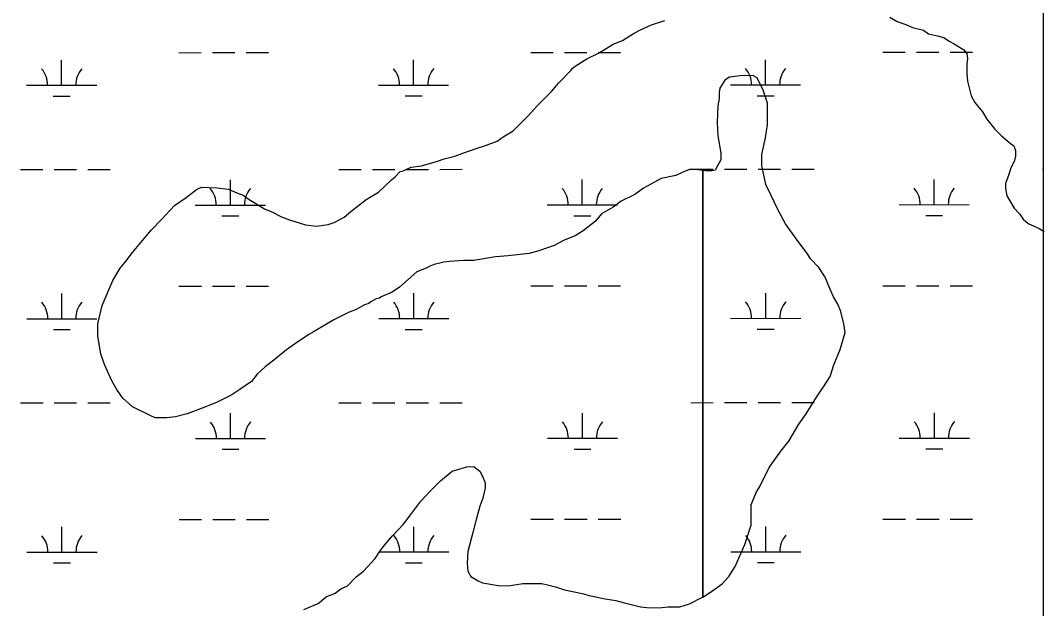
# Model space of a CAD drawing. Extents: x 3279314 to 3317160, y 734079 to 759431.
# Drawn here: x 3299940 to 3301399, y 742422 to 743260 of the extents above; entities that cross this region are included whole.
import ezdxf

# ---------------------------------------------------------------- set-up
doc = ezdxf.new("R2010")
doc.units = 0
doc.layers.add('V-SITE-VEGE', color=7, linetype='Continuous')
doc.layers.add('V-WETL-SWMP', color=7, linetype='Continuous')

msp = doc.modelspace()

# ---------------------------------------------------------------- linework, layer by layer
at = {"layer": 'V-SITE-VEGE'}
for p, q in [((3300840, 743253.8), (3300858.7, 743260.2)), ((3300815, 743242.3), (3300823.3, 743246.5)), ((3300823.3, 743246.5), (3300840, 743253.8)), ((3300784.9, 743226.5), (3300798.4, 743231.8)), ((3300798.4, 743231.8), (3300808.8, 743238.1)), ((3300808.8, 743238.1), (3300815, 743242.3)), ((3300765.1, 743213.9), (3300784.9, 743226.5)), ((3300730.8, 743195), (3300747.4, 743205.5)), ((3300747.4, 743205.5), (3300765.1, 743213.9)), ((3300707, 743170.9), (3300724.6, 743188.7)), ((3300724.6, 743188.7), (3300726.7, 743191.8)), ((3300726.7, 743191.8), (3300730.8, 743195)), ((3300676.9, 743138.4), (3300697.6, 743159.4)), ((3300697.6, 743159.4), (3300707, 743170.9)), ((3300664.5, 743124.8), (3300676.9, 743138.4)), ((3300642.7, 743102.8), (3300664.5, 743124.8)), ((3300628.1, 743094.4), (3300642.7, 743102.8)), ((3300603.2, 743081.8), (3300619.8, 743088.1)), ((3300619.8, 743088.1), (3300628.1, 743094.4)), ((3300559.5, 743067), (3300570.9, 743071.2)), ((3300570.9, 743071.2), (3300589.7, 743077.6)), ((3300589.7, 743077.6), (3300603.2, 743081.8)), ((3300511.6, 743053.2), (3300534.5, 743059.6)), ((3300534.5, 743059.6), (3300543.9, 743062.8)), ((3300543.9, 743062.8), (3300559.5, 743067)), ((3300474.2, 743037.4), (3300481.4, 743044.8)), ((3300481.4, 743044.8), (3300485.6, 743045.8)), ((3300485.6, 743045.8), (3300497, 743051.1)), ((3300497, 743051.1), (3300511.6, 743053.2)), ((3300883.7, 743043.6), (3300874.3, 743039.3)), ((3300894.1, 743047.8), (3300883.7, 743043.6)), ((3300902.4, 743047.8), (3300894.1, 743047.8)), ((3300912.9, 743046.4), (3300902.4, 743047.8)), ((3300912.9, 742438.4), (3300912.9, 743046.4)), ((3300450.3, 743015.4), (3300469, 743033.2)), ((3300469, 743033.2), (3300474.2, 743037.4)), ((3300844.2, 743029.8), (3300828.6, 743021.4)), ((3300853.5, 743035.1), (3300844.2, 743029.8)), ((3300874.3, 743039.3), (3300853.5, 743035.1)), ((3300176.3, 743007.9), (3300190.8, 743019.4)), ((3300190.8, 743019.4), (3300198.1, 743022.6)), ((3300198.1, 743022.6), (3300220, 743021.6)), ((3300220, 743021.6), (3300236.7, 743019.6)), ((3300236.7, 743019.6), (3300248.2, 743014.5)), ((3300248.2, 743014.5), (3300257.6, 743011.4)), ((3300257.6, 743011.4), (3300265.9, 743005.2)), ((3300432.7, 743004.9), (3300450.3, 743015.4)), ((3300816.1, 743012), (3300796.4, 743002.5)), ((3300828.6, 743021.4), (3300816.1, 743012)), ((3300141, 742976.4), (3300159.7, 742996.3)), ((3300159.7, 742996.3), (3300176.3, 743007.9)), ((3300265.9, 743005.2), (3300273.2, 743001)), ((3300273.2, 743001), (3300287.9, 742991.7)), ((3300410.9, 742988.1), (3300432.7, 743004.9)), ((3300796.4, 743002.5), (3300784.9, 742994.1)), ((3300287.9, 742991.7), (3300298.3, 742987.6)), ((3300298.3, 742987.6), (3300311.9, 742980.4)), ((3300401.5, 742979.8), (3300410.9, 742988.1)), ((3300768.3, 742984.6), (3300760, 742974.2)), ((3300784.9, 742994.1), (3300768.3, 742984.6)), ((3300126.5, 742961.8), (3300141, 742976.4)), ((3300311.9, 742980.4), (3300323.4, 742976.3)), ((3300323.4, 742976.3), (3300346.3, 742969.1)), ((3300346.3, 742969.1), (3300362, 742967.1)), ((3300362, 742967.1), (3300378.6, 742969.2)), ((3300378.6, 742969.2), (3300387, 742972.4)), ((3300387, 742972.4), (3300401.5, 742979.8)), ((3300760, 742974.2), (3300742.4, 742960.6)), ((3300108.9, 742940.8), (3300126.5, 742961.8)), ((3300730.9, 742953.2), (3300715.3, 742946.9)), ((3300742.4, 742960.6), (3300730.9, 742953.2)), ((3300099.6, 742929.3), (3300108.9, 742940.8)), ((3300700.8, 742939.5), (3300678.9, 742932.1)), ((3300715.3, 742946.9), (3300700.8, 742939.5)), ((3300089.2, 742915.7), (3300099.6, 742929.3)), ((3300617.5, 742923.5), (3300586.3, 742918.1)), ((3300635.2, 742924.6), (3300617.5, 742923.5)), ((3300665.4, 742927.9), (3300635.2, 742924.6)), ((3300678.9, 742932.1), (3300665.4, 742927.9)), ((3300082, 742907.4), (3300089.2, 742915.7)), ((3300522.7, 742909.5), (3300518.6, 742907.4)), ((3300530, 742912.6), (3300522.7, 742909.5)), ((3300543.5, 742915.8), (3300530, 742912.6)), ((3300551.9, 742916.9), (3300543.5, 742915.8)), ((3300571.7, 742918.1), (3300551.9, 742916.9)), ((3300586.3, 742918.1), (3300571.7, 742918.1)), ((3300071.6, 742889.6), (3300082, 742907.4)), ((3300505.1, 742902.1), (3300480.2, 742880.1)), ((3300518.6, 742907.4), (3300505.1, 742902.1)), ((3300056.2, 742854.1), (3300071.6, 742889.6)), ((3300480.2, 742880.1), (3300469.8, 742872.8)), ((3300454.2, 742866.4), (3300452.1, 742864.3)), ((3300469.8, 742872.8), (3300454.2, 742866.4)), ((3300050, 742828), (3300056.2, 742854.1)), ((3300430.3, 742854.9), (3300418.8, 742848.5)), ((3300436.5, 742857), (3300430.3, 742854.9)), ((3300439.6, 742859.1), (3300436.5, 742857)), ((3300446.9, 742863.3), (3300439.6, 742859.1)), ((3300452.1, 742864.3), (3300446.9, 742863.3)), ((3300408.4, 742844.3), (3300387.6, 742833.8)), ((3300418.8, 742848.5), (3300408.4, 742844.3)), ((3300050.1, 742810.3), (3300050, 742828)), ((3300376.2, 742827.5), (3300358.5, 742817)), ((3300387.6, 742833.8), (3300376.2, 742827.5)), ((3300054.4, 742785.3), (3300050.1, 742810.3)), ((3300351.3, 742812.8), (3300330.5, 742799.1)), ((3300358.5, 742817), (3300351.3, 742812.8)), ((3300330.5, 742799.1), (3300319.1, 742790.8)), ((3300059.7, 742769.7), (3300054.4, 742785.3)), ((3300319.1, 742790.8), (3300301.4, 742776.1)), ((3300070.2, 742746.8), (3300059.7, 742769.7)), ((3300289, 742766.6), (3300277.5, 742756.2)), ((3300301.4, 742776.1), (3300289, 742766.6)), ((3300277.5, 742756.2), (3300269.3, 742745.7)), ((3300077.6, 742733.3), (3300070.2, 742746.8)), ((3300252.6, 742734.2), (3300241.2, 742726.8)), ((3300269.3, 742745.7), (3300252.6, 742734.2)), ((3300086, 742721.9), (3300077.6, 742733.3)), ((3300099.6, 742709.5), (3300086, 742721.9)), ((3300241.2, 742726.8), (3300220.4, 742716.3)), ((3300124.6, 742697.1), (3300099.6, 742709.5)), ((3300202.7, 742708.9), (3300177.8, 742699.4)), ((3300220.4, 742716.3), (3300202.7, 742708.9)), ((3300132, 742694), (3300124.6, 742697.1)), ((3300148.6, 742694.1), (3300132, 742694)), ((3300161.1, 742695.2), (3300148.6, 742694.1)), ((3300177.8, 742699.4), (3300161.1, 742695.2)), ((3300538.8, 742604.2), (3300555.4, 742617.9)), ((3300555.4, 742617.9), (3300576.2, 742624.2)), ((3300576.2, 742624.2), (3300586.6, 742624.3)), ((3300586.6, 742624.3), (3300595, 742618.1)), ((3300595, 742618.1), (3300598.1, 742611.8)), ((3300524.3, 742589.6), (3300538.8, 742604.2)), ((3300598.1, 742611.8), (3300602.4, 742601.4)), ((3300510.8, 742574.9), (3300524.3, 742589.6)), ((3300602.4, 742594.1), (3300599.3, 742579.5)), ((3300602.4, 742601.4), (3300602.4, 742594.1)), ((3300495.3, 742554), (3300510.8, 742574.9)), ((3300599.3, 742579.5), (3300595.2, 742568)), ((3300595.2, 742568), (3300589.1, 742547.2)), ((3300485.9, 742542.5), (3300495.3, 742554)), ((3300589.1, 742547.2), (3300585, 742530.5)), ((3300470.4, 742525.8), (3300485.9, 742542.5)), ((3300585, 742530.5), (3300577.8, 742503.3)), ((3300459, 742512.2), (3300470.4, 742525.8)), ((3300445.5, 742493.3), (3300451.7, 742502.7)), ((3300451.7, 742502.7), (3300459, 742512.2)), ((3300577.8, 742503.3), (3300576.9, 742486.7)), ((3300428.9, 742475.5), (3300445.5, 742493.3)), ((3300576.9, 742486.7), (3300578, 742475.2)), ((3300418.6, 742467.1), (3300428.9, 742475.5)), ((3300578, 742475.2), (3300582.2, 742467.9)), ((3300406.1, 742454.6), (3300418.6, 742467.1)), ((3300582.2, 742467.9), (3300592.6, 742461.7)), ((3300592.6, 742461.7), (3300598.9, 742458.6)), ((3300598.9, 742458.6), (3300623.9, 742454.6)), ((3300638.5, 742454.7), (3300656.2, 742457.9)), ((3300656.2, 742457.9), (3300683.3, 742458)), ((3300683.3, 742458), (3300691.6, 742456)), ((3300376, 742438.8), (3300388.5, 742444.1)), ((3300388.5, 742444.1), (3300396.8, 742450.4)), ((3300396.8, 742450.4), (3300406.1, 742454.6)), ((3300623.9, 742454.6), (3300638.5, 742454.7)), ((3300691.6, 742456), (3300703.1, 742452.9)), ((3300703.1, 742452.9), (3300715.6, 742448.8)), ((3300715.6, 742448.8), (3300740.7, 742443.7)), ((3300740.7, 742443.7), (3300751.1, 742440.6)), ((3300343.8, 742420.9), (3300364.6, 742429.4)), ((3300364.6, 742429.4), (3300376, 742438.8)), ((3300751.1, 742440.6), (3300760.5, 742438.6)), ((3300760.5, 742438.6), (3300770.9, 742436.5)), ((3300770.9, 742436.5), (3300788.7, 742433.5)), ((3300788.7, 742433.5), (3300801.2, 742430.4)), ((3300801.2, 742430.4), (3300824.1, 742424.3)), ((3300880.4, 742424.6), (3300893.9, 742428.8)), ((3300893.9, 742428.8), (3300912.6, 742438.3)), ((3300912.6, 742438.3), (3300912.9, 742438.4)), ((3300824.1, 742424.3), (3300837.7, 742423.3)), ((3300837.7, 742423.3), (3300854.4, 742423.4)), ((3300854.4, 742423.4), (3300863.7, 742424.5)), ((3300863.7, 742424.5), (3300880.4, 742424.6))]:
    msp.add_line(p, q, dxfattribs=at)
msp.add_lwpolyline([(3301179.6, 743264.8), (3301190.1, 743258.6), (3301202.6, 743254.5), (3301212, 743250.4), (3301227.6, 743246.3), (3301235, 743241.1), (3301247.5, 743238.1), (3301256.9, 743236), (3301264.2, 743230.9), (3301271.5, 743226.7), (3301285.1, 743218.5), (3301289.3, 743213.3), (3301290.4, 743206), (3301289.4, 743197.6), (3301289.4, 743184.1), (3301290.5, 743173.7), (3301295.8, 743152.9), (3301301.1, 743143.5), (3301311.6, 743130), (3301317.9, 743119.6), (3301329.4, 743105.1), (3301338.8, 743095.8), (3301351.4, 743085.4), (3301356.6, 743081.3), (3301358.7, 743075), (3301358.8, 743066.7), (3301357.7, 743060.4), (3301351.6, 743048.9), (3301349.5, 743040.6), (3301344.4, 743028), (3301344.4, 743020.8), (3301346.5, 743010.3), (3301350.7, 743003.1), (3301357, 742992.7), (3301364.4, 742984.4), (3301369.6, 742977.1), (3301376.9, 742970.9), (3301386.3, 742966.8), (3301392.6, 742963.7), (3301399.9, 742959.5)], dxfattribs=at)
msp.add_lwpolyline([(3300912.9, 743046.4), (3300912.9, 742438.4), (3300924.1, 742445.6), (3300940.7, 742457.1), (3300950, 742467.6), (3300959.3, 742482.2), (3300972.7, 742513.6), (3300982, 742540.7), (3300981.8, 742569.9), (3300989, 742587.6), (3300994.2, 742596), (3301007.6, 742623.2), (3301024.2, 742646.2), (3301035.6, 742660.8), (3301050.1, 742684.8), (3301060.4, 742699.5), (3301074.9, 742723.5), (3301085.2, 742738.2), (3301094.5, 742752.8), (3301099.7, 742769.5), (3301108.9, 742791.4), (3301116.1, 742815.4), (3301114, 742827.9), (3301109.7, 742845.6), (3301105.5, 742856), (3301099.2, 742866.4), (3301095, 742875.8), (3301087.6, 742894.5), (3301078.2, 742908), (3301066.6, 742920.4), (3301062.4, 742927.7), (3301048.8, 742945.3), (3301031, 742970.3), (3301020.5, 742990), (3301009.9, 743011.9), (3301002.6, 743026.4), (3300997.2, 743053.5), (3300997.2, 743069.1), (3301002.2, 743093.1), (3301005.3, 743111.9), (3301005.1, 743142.1), (3300998.8, 743160.8), (3300990.4, 743178.5), (3300984.1, 743181.6), (3300966.4, 743181.5), (3300950.8, 743179.3), (3300944.5, 743175.1), (3300937.3, 743163.6), (3300936.3, 743157.4), (3300936.3, 743149.1), (3300934.3, 743138.6), (3300933.4, 743114.7), (3300934.5, 743095.9), (3300938.8, 743070.9), (3300938.8, 743061.5), (3300933.7, 743053.2), (3300930.6, 743046.9), (3300926.4, 743045.8), (3300917, 743045.8)], close=True, dxfattribs=at)
at = {"layer": 'V-WETL-SWMP'}
for p, q in [((3301398.9, 739465), (3301398.9, 744203.2)), ((3301398.9, 739465), (3301398.9, 744203.2)), ((3299998.6, 743167.8), (3299998.6, 743203.8)), ((3300165.7, 743214.3), (3300197.7, 743214.4)), ((3300213.7, 743214.4), (3300245.7, 743214.4)), ((3300261.7, 743214.4), (3300293.7, 743214.4)), ((3300500.5, 743168.1), (3300500.5, 743204.1)), ((3300667.6, 743214.6), (3300699.6, 743214.6)), ((3300715.6, 743214.6), (3300747.6, 743214.6)), ((3300763.6, 743214.7), (3300795.6, 743214.7)), ((3301002.4, 743168.3), (3301002.4, 743204.3)), ((3301169.5, 743214.9), (3301201.5, 743214.9)), ((3301217.5, 743214.9), (3301249.5, 743214.9)), ((3301265.5, 743214.9), (3301297.5, 743214.9)), ((3299948.6, 743167.8), (3300048.6, 743167.9)), ((3300450.5, 743168.1), (3300550.5, 743168.1)), ((3300952.4, 743168.3), (3301052.4, 743168.4)), ((3299986.6, 743152.4), (3300010.6, 743152.4)), ((3300488.5, 743152.6), (3300512.5, 743152.7)), ((3300990.5, 743152.9), (3301014.5, 743152.9)), ((3299939.8, 743047.7), (3299971.8, 743047.7)), ((3299987.8, 743047.8), (3300019.8, 743047.8)), ((3300035.8, 743047.8), (3300067.8, 743047.8)), ((3300393.8, 743048), (3300425.8, 743048)), ((3300441.8, 743048), (3300473.8, 743048)), ((3300489.8, 743048), (3300521.8, 743048)), ((3300537.8, 743048), (3300569.8, 743048.1)), ((3300895.7, 743048.2), (3300927.7, 743048.2)), ((3300943.7, 743048.2), (3300975.7, 743048.3)), ((3300991.7, 743048.3), (3301023.7, 743048.3)), ((3301039.7, 743048.3), (3301071.7, 743048.3)), ((3301397.6, 743048.5), (3301398.9, 743048.5)), ((3300239.2, 742997.1), (3300239.2, 743033.1)), ((3300741.1, 742997.4), (3300741.1, 743033.4)), ((3301243, 742997.7), (3301243, 743033.7)), ((3300189.2, 742997.1), (3300289.2, 742997.2)), ((3300691.1, 742997.4), (3300791.1, 742997.4)), ((3301193, 742997.6), (3301293, 742997.7)), ((3300227.2, 742981.7), (3300251.2, 742981.7)), ((3300729.1, 742982), (3300753.1, 742982)), ((3301231, 742982.2), (3301255, 742982.2)), ((3300165.8, 742881.7), (3300197.8, 742881.7)), ((3300213.8, 742881.7), (3300245.8, 742881.7)), ((3300261.8, 742881.7), (3300293.8, 742881.7)), ((3300667.7, 742881.9), (3300699.7, 742881.9)), ((3300715.7, 742882), (3300747.7, 742882)), ((3300763.7, 742882), (3300795.7, 742882)), ((3301169.7, 742882.2), (3301201.7, 742882.2)), ((3301217.7, 742882.2), (3301249.7, 742882.2)), ((3301265.7, 742882.2), (3301297.7, 742882.2)), ((3299998.8, 742835.2), (3299998.8, 742871.2)), ((3300500.7, 742835.4), (3300500.7, 742871.4)), ((3301002.6, 742835.7), (3301002.6, 742871.7)), ((3300952.6, 742835.6), (3301052.6, 742835.7)), ((3299948.8, 742835.1), (3300048.8, 742835.2)), ((3300450.7, 742835.4), (3300550.7, 742835.4)), ((3299986.8, 742819.7), (3300010.8, 742819.7)), ((3300488.7, 742820), (3300512.7, 742820)), ((3300990.6, 742820.2), (3301014.6, 742820.2)), ((3299940, 742715.1), (3299972, 742715.1)), ((3299988, 742715.1), (3300020, 742715.1)), ((3300036, 742715.1), (3300068, 742715.1)), ((3300393.9, 742715.3), (3300425.9, 742715.3)), ((3300441.9, 742715.3), (3300473.9, 742715.3)), ((3300489.9, 742715.3), (3300521.9, 742715.4)), ((3300537.9, 742715.4), (3300569.9, 742715.4)), ((3300895.8, 742715.5), (3300927.8, 742715.6)), ((3300943.8, 742715.6), (3300975.8, 742715.6)), ((3300991.8, 742715.6), (3301023.8, 742715.6)), ((3301039.8, 742715.6), (3301071.8, 742715.6)), ((3301397.7, 742715.8), (3301398.9, 742715.8)), ((3300239.4, 742664.5), (3300239.3, 742700.5)), ((3300741.3, 742664.7), (3300741.2, 742700.7)), ((3301243.2, 742665), (3301243.2, 742701)), ((3300189.4, 742664.4), (3300289.4, 742664.5)), ((3300691.3, 742664.7), (3300791.3, 742664.7)), ((3301193.2, 742665), (3301293.2, 742665)), ((3300227.4, 742649), (3300251.4, 742649)), ((3300729.3, 742649.3), (3300753.3, 742649.3)), ((3301231.2, 742649.5), (3301255.2, 742649.6)), ((3300166, 742549), (3300198, 742549)), ((3300214, 742549), (3300246, 742549)), ((3300262, 742549), (3300294, 742549.1)), ((3300667.9, 742549.3), (3300699.9, 742549.3)), ((3300715.9, 742549.3), (3300747.9, 742549.3)), ((3300763.9, 742549.3), (3300795.9, 742549.3)), ((3301169.8, 742549.5), (3301201.8, 742549.5)), ((3301217.8, 742549.5), (3301249.8, 742549.5)), ((3301265.8, 742549.6), (3301297.8, 742549.6)), ((3299999, 742502.5), (3299998.9, 742538.5)), ((3300500.9, 742502.7), (3300500.9, 742538.7)), ((3301002.8, 742503), (3301002.8, 742539)), ((3299949, 742502.5), (3300049, 742502.5)), ((3300450.9, 742502.7), (3300550.9, 742502.8)), ((3300952.8, 742503), (3301052.8, 742503)), ((3299987, 742487), (3300011, 742487.1)), ((3300488.9, 742487.3), (3300512.9, 742487.3)), ((3300990.8, 742487.6), (3301014.8, 742487.6))]:
    msp.add_line(p, q, dxfattribs=at)
for centre, start, end in [((3299943.4, 743168.3), 359.2573, 40.801), ((3300053.9, 743168.3), 139.2573, 180.801), ((3300445.3, 743168.5), 359.2573, 40.801), ((3300555.8, 743168.6), 139.2573, 180.801), ((3300947.2, 743168.8), 359.2573, 40.801), ((3301057.7, 743168.8), 139.2573, 180.801), ((3300183.9, 742997.6), 359.2573, 40.801), ((3300294.4, 742997.6), 139.2573, 180.801), ((3300685.9, 742997.8), 359.2573, 40.801), ((3300796.3, 742997.9), 139.2573, 180.801), ((3301187.8, 742998.1), 359.2573, 40.801), ((3301298.2, 742998.2), 139.2573, 180.801), ((3299943.6, 742835.6), 359.2573, 40.801), ((3300054, 742835.7), 139.2573, 180.801), ((3300445.5, 742835.9), 359.2573, 40.801), ((3300555.9, 742835.9), 139.2573, 180.801), ((3300947.4, 742836.1), 359.2573, 40.801), ((3301057.9, 742836.2), 139.2573, 180.801), ((3300184.1, 742664.9), 359.2573, 40.801), ((3300294.6, 742665), 139.2573, 180.801), ((3300686, 742665.2), 359.2573, 40.801), ((3300796.5, 742665.2), 139.2573, 180.801), ((3301187.9, 742665.4), 359.2573, 40.801), ((3301298.4, 742665.5), 139.2573, 180.801), ((3299943.7, 742502.9), 359.2573, 40.801), ((3300054.2, 742503), 139.2573, 180.801), ((3300445.6, 742503.2), 359.2573, 40.801), ((3300556.1, 742503.2), 139.2573, 180.801), ((3300947.5, 742503.4), 359.2573, 40.801), ((3301058, 742503.5), 139.2573, 180.801)]:
    msp.add_arc(centre, 35.2, start, end, dxfattribs=at)

doc.saveas('drawing.dxf')
